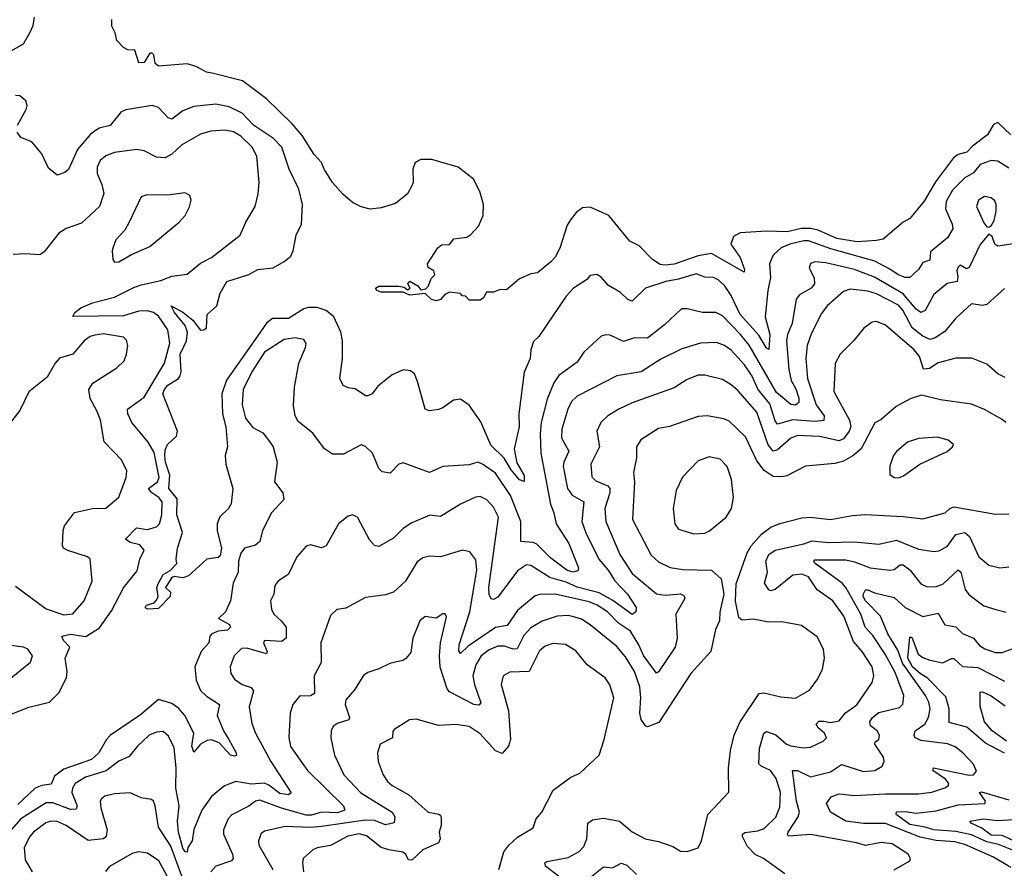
# Model space of a CAD drawing. Extents: x 1443846 to 1577407, y 839182 to 927291.
# Tile 308 of 535: x 1546854 to 1551325, y 853301 to 857154. Entities that reach past the tile are written whole.
import ezdxf

# ---------------------------------------------------------------- set-up
doc = ezdxf.new("R2010")
doc.units = 0

msp = doc.modelspace()

# ---------------------------------------------------------------- linework, layer by layer
at = {"layer": '0CON20XD'}
for points in [[(1546795, 857000), (1546872, 857045), (1546900.8, 857095), (1546915, 857127.5), (1546922, 857165)], [(1551355, 856630.5), (1551295, 856687.5), (1551275, 856677.5), (1551248.2, 856631.8), (1551180.2, 856579.8), (1551155, 856552.5), (1551115, 856541.2), (1551093.4, 856526.6), (1551012.5, 856417.5), (1550960.1, 856329.9), (1550895, 856250.6), (1550865.5, 856234.5), (1550775, 856157.8), (1550745, 856150.8), (1550656, 856146), (1550565, 856160.3), (1550478.8, 856198.8), (1550446.5, 856206.5), (1550404.4, 856205.6), (1550338.9, 856191.1), (1550245, 856194.4), (1550125, 856186.6), (1550095, 856168.8), (1550083.1, 856135), (1550125.6, 856074.4), (1550145, 856020), (1550143, 856007), (1549995, 856092), (1549935, 856081.9), (1549825, 856043.3), (1549785, 856038.8), (1549762.7, 856042.7), (1549727.1, 856065), (1549666.9, 856126.9), (1549625, 856148.8), (1549528.5, 856265), (1549445, 856303.2), (1549409.8, 856300.2), (1549380.8, 856279.1), (1549355, 856245.6), (1549339.2, 856220.8), (1549306.7, 856116.7), (1549285, 856075.7), (1549265.4, 856055), (1549205, 856004.5), (1549175, 855999.4), (1549123, 855977), (1549065, 855926.7), (1549035, 855928.8), (1549005, 855916.2), (1548973.9, 855916.1), (1548959.3, 855890.7), (1548945, 855880), (1548895, 855880), (1548878.3, 855898.3), (1548865, 855900), (1548855, 855910), (1548805, 855916.7), (1548785, 855906.7), (1548765, 855883.3), (1548745, 855877.5), (1548723.5, 855883.5), (1548695, 855911.2), (1548625, 855903.3), (1548596, 855916), (1548495, 855917.3), (1548475.6, 855925), (1548470, 855935), (1548485, 855943.8), (1548574.6, 855944.6), (1548599.7, 855939.7), (1548615, 855927.5), (1548626.7, 855935), (1548616.2, 855955), (1548625, 855966), (1548662.5, 855945), (1548675, 855926.7), (1548698.8, 855931.2), (1548710, 855945), (1548721.9, 855978.1), (1548738.8, 855995), (1548733.9, 856013.9), (1548708.8, 856028.8), (1548706.2, 856045), (1548752, 856118), (1548768.8, 856131.2), (1548805, 856133.3), (1548825, 856158.8), (1548885, 856167.1), (1548902.1, 856177.9), (1548937, 856217), (1548958, 856265), (1548960, 856315), (1548943.2, 856373.2), (1548915, 856430), (1548845, 856483.8), (1548725, 856518.8), (1548675, 856518.8), (1548650, 856505), (1548638.8, 856475), (1548640, 856415), (1548635, 856400), (1548615, 856362.5), (1548560.3, 856319.7), (1548495, 856299.2), (1548445, 856294.3), (1548404.5, 856304.5), (1548365, 856324.3), (1548321.1, 856361.1), (1548275, 856414), (1548236.9, 856475), (1548225, 856506.2), (1548191.3, 856541.3), (1548137.4, 856627.4), (1548091.4, 856681.4), (1547974.4, 856794.4), (1547866.5, 856876.5), (1547728.3, 856911.7), (1547702.5, 856915), (1547655, 856942), (1547615, 856954), (1547485, 856942.5), (1547470, 856955), (1547462.5, 856995), (1547455, 857002.5), (1547445, 857002.5), (1547420, 856960), (1547395, 856958.8), (1547377.5, 857015), (1547345, 857017.5), (1547325, 857027.5), (1547295, 857060), (1547287.5, 857095), (1547272.5, 857125), (1547272.5, 857155)], [(1546844, 856675), (1546883.9, 856746.1), (1546888.8, 856765), (1546882.1, 856785), (1546855, 856807.7), (1546835, 856809.5)], [(1551345, 856479.5), (1551295, 856512), (1551265, 856515.3), (1551215, 856496.2), (1551185, 856458.7), (1551145, 856435.7), (1551090.2, 856379.8), (1551060.9, 856329.1), (1551057, 856295), (1551088.2, 856225), (1551091.2, 856205), (1551066.3, 856163.7), (1550989.4, 856100.6), (1550987.3, 856062.7), (1550955, 856051.2), (1550935, 856019.2), (1550895, 855983.5), (1550875, 855984), (1550845, 855995.8), (1550802.3, 856022.3), (1550736.9, 856056.9), (1550536.8, 856113.2), (1550435, 856149.5), (1550415, 856150.2), (1550351.4, 856135), (1550311.4, 856118.6), (1550274.5, 856085), (1550258.5, 856045), (1550263.2, 855983.2), (1550250.9, 855925), (1550238.9, 855805), (1550260, 855725), (1550255, 855656), (1550245, 855662.7), (1550210.8, 855720.8), (1550124.8, 855815), (1550085, 855901.8), (1550055, 855946.7), (1550025, 855973.3), (1550005, 855982.8), (1549965, 855985.4), (1549925, 856000.7), (1549845, 855975.6), (1549787.5, 855965), (1549695.6, 855935), (1549635, 855875.7), (1549615, 855883.1), (1549581.9, 855915), (1549527.3, 855947.3), (1549493.8, 855985), (1549475, 855997.1), (1549445, 855992), (1549427.5, 855972.5), (1549369.2, 855935), (1549335, 855898.6), (1549211.9, 855715), (1549187.5, 855692.5), (1549174.5, 855655), (1549172.1, 855615), (1549145, 855553.8), (1549120.4, 855365), (1549122.5, 855305), (1549099.1, 855205), (1549111.9, 855141.9), (1549145.3, 855085), (1549145, 855056.7), (1549123.5, 855065), (1549085, 855110.5), (1549053.3, 855163.3), (1548992.7, 855222.7), (1548948.6, 855328.6), (1548895, 855404.2), (1548855, 855430.8), (1548824.4, 855425.6), (1548775, 855391.4), (1548755, 855384.3), (1548715, 855378), (1548695, 855386.2), (1548660.8, 855510.8), (1548646.2, 855546.2), (1548628.8, 855558.8), (1548595, 855563.6), (1548545, 855542.1), (1548480.6, 855489.4), (1548455, 855455.7), (1548435, 855445.7), (1548425, 855446), (1548377.6, 855477.6), (1548345, 855482.5), (1548323.3, 855493.3), (1548307.8, 855525), (1548319.3, 855615), (1548319.8, 855695), (1548313, 855735), (1548281, 855805), (1548245, 855833), (1548205, 855847.1), (1548165, 855847.5), (1548145, 855841.8), (1548075, 855797.7), (1548002.6, 855797.4), (1547975, 855776.1), (1547933.5, 855716.5), (1547792.5, 855517.5), (1547771.6, 855455), (1547774.7, 855365), (1547789.6, 855305), (1547797.5, 855215), (1547787.7, 855175), (1547789.6, 855135), (1547821.5, 855025), (1547814.2, 854955), (1547802, 854935), (1547763.2, 854896.8), (1547750.5, 854865), (1547751.5, 854835), (1547770.7, 854755), (1547765, 854718.8), (1547755, 854711.2), (1547703.3, 854705), (1547620.9, 854629.1), (1547595, 854620), (1547555, 854625.4), (1547545, 854621.4), (1547515.7, 854575), (1547538.2, 854555), (1547537.1, 854535), (1547485, 854480), (1547436.7, 854476.7), (1547423.9, 854483.9), (1547430.6, 854495), (1547465, 854506.7), (1547475, 854518), (1547482.2, 854535), (1547477.1, 854575), (1547484.2, 854595), (1547506, 854635), (1547536.9, 854653.1), (1547568.1, 854685), (1547564.5, 854705), (1547570.6, 854755), (1547593.3, 854825), (1547567.8, 854905), (1547568.9, 854978.9), (1547530.9, 855025), (1547536.4, 855086.4), (1547516.7, 855145), (1547513.3, 855175), (1547515, 855200.6), (1547525, 855224.6), (1547566.8, 855263.2), (1547570.3, 855285), (1547504.5, 855455), (1547511, 855475), (1547526.8, 855495), (1547575, 855524.8), (1547583.4, 855536.6), (1547587.8, 855555), (1547582.8, 855635), (1547611, 855695), (1547616.4, 855735), (1547605.9, 855765.9), (1547557.1, 855825), (1547542.5, 855855), (1547595, 855825.2), (1547640.1, 855790.1), (1547675.3, 855744.7), (1547690.6, 855745), (1547701.6, 855755), (1547705.1, 855815), (1547748.5, 855855), (1547765, 855912), (1547795, 855964.5), (1547895, 855997), (1547935, 856019.4), (1548005, 856027.9), (1548055, 856055.6), (1548085, 856080.8), (1548095.8, 856105), (1548109.4, 856175), (1548133.1, 856225), (1548138.9, 856315), (1548120.8, 856385), (1548077.8, 856475), (1548044.2, 856575), (1548006.6, 856615), (1547915, 856675.7), (1547865, 856728.8), (1547805, 856758.8), (1547745, 856770), (1547645, 856759.5), (1547595, 856739.6), (1547545, 856702.9), (1547528.7, 856708.7), (1547485, 856755.5), (1547455, 856763.9), (1547336.7, 856745), (1547315, 856736.2), (1547265, 856673.3), (1547215, 856660.8), (1547175, 856634.6), (1547117.1, 856565), (1547075, 856474), (1547059.7, 856460.3), (1547025, 856447.5), (1546985, 856480), (1546954.2, 856545), (1546908.7, 856598.7), (1546859.5, 856619.5), (1546843.2, 856643.2)], [(1546785, 853988.8), (1546895, 854032.7), (1546990, 854055), (1547032.5, 854097.5), (1547066.2, 854165), (1547069.2, 854195), (1547060, 854255), (1547081.4, 854305), (1547052.5, 854335), (1547046.2, 854355), (1547085.5, 854364.5), (1547155, 854353.3), (1547216.7, 854393.3), (1547270.3, 854469.8), (1547325, 854574.3), (1547388.1, 854651.9), (1547399.1, 854705), (1547419.4, 854745), (1547399.5, 854769.5), (1547355, 854779.4), (1547334.2, 854795), (1547385, 854846.7), (1547435, 854839.4), (1547475, 854851.5), (1547488.5, 854865), (1547499.6, 854905), (1547500.9, 854965), (1547486.5, 854985), (1547454.8, 855004.8), (1547438.9, 855025), (1547479.5, 855055), (1547487.6, 855075), (1547465, 855188), (1547438.1, 855235), (1547362.7, 855325), (1547344.6, 855365), (1547343.5, 855385), (1547419.9, 855440.1), (1547511.5, 855595), (1547536.6, 855685), (1547526.5, 855745), (1547485, 855808.2), (1547461.1, 855825), (1547435, 855832), (1547395, 855829.8), (1547325, 855809.4), (1547096.1, 855806.1), (1547104.4, 855825), (1547131.4, 855845), (1547185, 855868.8), (1547285, 855894.2), (1547372.5, 855937.5), (1547405, 855950.2), (1547495, 855969.3), (1547545, 855989.6), (1547615, 855998.6), (1547675, 856048.1), (1547725, 856074.3), (1547855.8, 856175), (1547881.1, 856235), (1547923.1, 856305), (1547936.6, 856363.4), (1547942.2, 856415), (1547930.9, 856535), (1547909.6, 856575), (1547858.8, 856625), (1547825, 856645.4), (1547785, 856652.1), (1547722.2, 856647.8), (1547675, 856633.5), (1547590, 856585), (1547545, 856542.7), (1547515, 856526.2), (1547475, 856530), (1547419.1, 856559.1), (1547385, 856564.5), (1547285, 856550.3), (1547244.8, 856535.2), (1547219.2, 856515), (1547205.9, 856485), (1547206.6, 856455), (1547227.2, 856405), (1547235.9, 856365), (1547216.9, 856305), (1547135, 856230.4), (1547065, 856205.3), (1547032.2, 856185), (1546965, 856099.2), (1546945, 856085.7), (1546878.8, 856091.2), (1546825, 856087.5)], [(1547285, 856053.3), (1547305, 856054), (1547362.1, 856087.9), (1547445, 856124.3), (1547578, 856235), (1547605.8, 856265), (1547625.5, 856304.5), (1547632, 856335), (1547625.9, 856355.9), (1547605, 856368), (1547525, 856357.3), (1547431.7, 856358.3), (1547405, 856350), (1547351.4, 856235), (1547331.1, 856198.9), (1547291.2, 856155), (1547278.3, 856121.7), (1547273.8, 856105), (1547276.7, 856065), (1547285, 856053.3)], [(1551255, 856211.2), (1551265, 856217.5), (1551278.3, 856241.7), (1551288.1, 856285), (1551287.8, 856315), (1551281.1, 856331.1), (1551265.7, 856345), (1551235, 856351.8), (1551207.8, 856335), (1551199.1, 856305), (1551231.5, 856231.5), (1551245, 856213.8), (1551255, 856211.2)], [(1551385, 856138.8), (1551295, 856125.7), (1551281.4, 856135), (1551270, 856170), (1551255, 856180), (1551215, 856133.3), (1551165, 856028.4), (1551153, 856023), (1551125, 856040), (1551115, 856030), (1551109.6, 856015), (1551113.6, 855986.4), (1551110, 855965), (1551065, 855955.4), (1551005, 855905.5), (1550965.9, 855834.1), (1550945, 855824.6), (1550925, 855839.7), (1550865, 855909), (1550735, 855984.1), (1550645, 856019.5), (1550515, 856050.3), (1550465.4, 856054.6), (1550445, 856046.9), (1550438.1, 856025), (1550461.3, 855981.3), (1550463.6, 855955), (1550447.8, 855935), (1550394.6, 855905), (1550380, 855885), (1550361.2, 855775), (1550340.7, 855725), (1550335.2, 855695), (1550345.6, 855565), (1550357.6, 855515), (1550377.8, 855477.8), (1550391.6, 855435), (1550391.8, 855415), (1550376.8, 855403.2), (1550355, 855406.4), (1550290.9, 855460.9), (1550165.8, 855675.8), (1550126.9, 855725), (1550045, 855809.4), (1550015, 855823.8), (1549955, 855824.6), (1549885, 855841.4), (1549858.8, 855841.2), (1549782.1, 855767.9), (1549705, 855708.2), (1549645, 855709.6), (1549595, 855692.9), (1549535, 855721.1), (1549515, 855723.3), (1549495, 855716.9), (1549415.8, 855645), (1549385, 855598.6), (1549301.5, 855538.5), (1549278.7, 855505), (1549249.5, 855430.5), (1549222.5, 855325), (1549216.6, 855273.4), (1549219.7, 855185), (1549264.1, 854954.1), (1549280, 854915), (1549289.5, 854865), (1549348.1, 854775), (1549390.8, 854665), (1549388.3, 854651.7), (1549365, 854645.4), (1549338.9, 854655), (1549265, 854708.5), (1549202.8, 854772.8), (1549185, 854780.2), (1549129.4, 854785), (1549129.7, 854875), (1549082.9, 854992.9), (1549015, 855094.7), (1548955, 855136.1), (1548935, 855144.6), (1548895, 855132.1), (1548775, 855125.6), (1548715, 855097.5), (1548595, 855141.4), (1548576.2, 855135), (1548535.9, 855094.1), (1548500.3, 855100.3), (1548485.5, 855115.5), (1548455.3, 855185.3), (1548425, 855215.6), (1548405, 855222.9), (1548325, 855180.8), (1548275, 855181.4), (1548238, 855205), (1548185, 855277.1), (1548119.1, 855329.1), (1548105.5, 855355), (1548097.3, 855402.7), (1548102.5, 855485), (1548121.1, 855595), (1548151.9, 855665), (1548154.2, 855684.2), (1548145, 855701.2), (1548105, 855710), (1548055, 855701.8), (1547965, 855644.5), (1547908.4, 855555), (1547868.3, 855475), (1547863.8, 855405), (1547879.8, 855345), (1547912.3, 855302.3), (1547958.5, 855278.5), (1547988.9, 855238.9), (1548004.3, 855215), (1548022.5, 855145), (1548010.6, 855055), (1548048.6, 855005), (1548054.2, 854975), (1547998.2, 854915), (1547956.2, 854835), (1547944.3, 854785), (1547925, 854768.1), (1547875.4, 854754.6), (1547858.6, 854731.4), (1547847.1, 854695), (1547846.2, 854645), (1547823.8, 854595), (1547811.1, 854515), (1547788.5, 854465), (1547756.7, 854435), (1547807.5, 854407.5), (1547811.5, 854395), (1547797.3, 854382.7), (1547755, 854377.3), (1547726.3, 854365), (1547717.8, 854355), (1547712.2, 854325), (1547678.1, 854285), (1547648.8, 854215), (1547655, 854154.4), (1547675, 854108.2), (1547701.9, 854081.9), (1547760.9, 854045), (1547751.4, 853995), (1547779.7, 853925), (1547803.5, 853885)], [(1551325, 855932.9), (1551245, 855860.6), (1551225, 855855.6), (1551175, 855864.2), (1551105, 855798.9), (1551055, 855738.8), (1551010.9, 855709.1), (1550988.6, 855701.4), (1550955, 855716.9), (1550906.4, 855755), (1550864.4, 855835), (1550845, 855857.2), (1550745, 855909.8), (1550705, 855921.3), (1550625, 855930.7), (1550595, 855919.1), (1550544.8, 855875.2), (1550520, 855855), (1550495, 855820.6), (1550449.5, 855730.5), (1550429.7, 855675), (1550423.3, 855615), (1550431.5, 855525), (1550471, 855405), (1550507.2, 855355), (1550505, 855334.7), (1550465, 855330), (1550365, 855337.3), (1550295, 855317.3), (1550285, 855331.9), (1550259.8, 855409.8), (1550205.8, 855475.8), (1550180.5, 855535), (1550145, 855587.1), (1550085, 855653.4), (1550055, 855674.7), (1550018, 855688), (1549945, 855685.8), (1549860.7, 855659.3), (1549765, 855612.7), (1549675.7, 855555.7), (1549565, 855536.7), (1549385, 855444.6), (1549360.2, 855419.8), (1549342.4, 855385), (1549315.3, 855295.3), (1549314.7, 855255), (1549347.5, 855195), (1549325.3, 855145), (1549322.4, 855125), (1549340.8, 855025), (1549362.3, 854995), (1549415.4, 854965), (1549406.4, 854875), (1549424.4, 854824.4), (1549484.3, 854705), (1549526.5, 854655), (1549556.3, 854606.3), (1549614.1, 854545), (1549652.7, 854485), (1549651.9, 854465), (1549635, 854453.1), (1549547.2, 854517.2), (1549485, 854552.2), (1549385, 854577), (1549335, 854600.6), (1549261.6, 854621.6), (1549175, 854676.2), (1549155, 854679.2), (1549115, 854650.9), (1549025, 854531.1), (1549005, 854521.9), (1548995, 854524.2), (1548985, 854543.3), (1548983.5, 854575), (1549027.8, 854895), (1549005, 854940.9), (1548975, 854973.3), (1548945, 854988.2), (1548924.1, 854985.9), (1548856, 854954), (1548765, 854898.5), (1548716.3, 854903.7), (1548635, 854869.5), (1548596, 854844), (1548550.8, 854799.2), (1548485, 854761.8), (1548465, 854766.4), (1548442.8, 854792.8), (1548388.6, 854895), (1548365, 854905.7), (1548345, 854899.2), (1548302, 854865), (1548245, 854764.3), (1548225, 854755.8), (1548175, 854769.4), (1548155, 854764), (1548112.2, 854715), (1548075, 854635.6), (1548027.5, 854605), (1548011.9, 854585), (1548007.8, 854545), (1547993.6, 854515), (1547997, 854477), (1548008.1, 854455), (1548041.9, 854425), (1548064.4, 854395), (1548064.3, 854345), (1548045, 854331.1), (1547965.6, 854334.4), (1547961.5, 854325), (1547977.3, 854285), (1547975.3, 854274.7), (1547885, 854300), (1547861.9, 854298.1), (1547827.5, 854265), (1547810, 854215), (1547812.2, 854185), (1547829.5, 854159.5), (1547865, 854135.4), (1547905, 854120.9), (1547916.1, 854106.1), (1547896.1, 854033.9), (1547908.1, 853958.1), (1547924.7, 853914.7), (1547995.1, 853785.1), (1548087, 853643), (1548075.3, 853634.7), (1548035, 853640.2), (1547985, 853678.1), (1547965, 853686.5), (1547905, 853683.3), (1547835, 853694.7), (1547784.7, 853675.3), (1547725, 853626.4), (1547681.3, 853565), (1547645, 853476.2), (1547636.6, 853425), (1547616.9, 853395), (1547615, 853374.3), (1547605, 853375.8), (1547595, 853391.8), (1547574.8, 853465.2), (1547570.2, 853515), (1547578, 853585), (1547563, 853665), (1547565.2, 853755.2), (1547555, 853848), (1547530.1, 853900.1), (1547505, 853921.1), (1547475, 853919.1), (1547441.9, 853905), (1547388.5, 853855), (1547351.6, 853808.4), (1547305, 853787.5), (1547246.1, 853743.9), (1547152.7, 853715), (1547106.6, 853685), (1547093.8, 853665), (1547091.6, 853645), (1547115.2, 853585), (1547110.5, 853569.5), (1547085, 853568.1), (1547005, 853598.5), (1546975, 853597.4), (1546860, 853525), (1546785, 853440)], [(1551328.9, 855528.9), (1551295, 855545.5), (1551245, 855590), (1551176.6, 855616.6), (1551105, 855617.5), (1551025, 855596.2), (1550985, 855570.5), (1550957.7, 855567.7), (1550938.9, 855625), (1550916, 855655), (1550785, 855766.7), (1550745, 855784.2), (1550725, 855780.8), (1550686.2, 855753.8), (1550642.1, 855697.9), (1550578.9, 855635), (1550557.2, 855592.8), (1550550.4, 855465), (1550621.2, 855335), (1550627.1, 855305), (1550620.6, 855285), (1550595, 855250), (1550575, 855241), (1550485, 855261.6), (1550385, 855265.2), (1550355, 855253.2), (1550295, 855200.8), (1550275, 855194.1), (1550252.8, 855222.8), (1550201.2, 855371.2), (1550115, 855469.5), (1550085, 855496.2), (1550045, 855520), (1549965, 855539.1), (1549935, 855539.1), (1549885, 855520.5), (1549825, 855481.8), (1549635, 855414.6), (1549575, 855386.2), (1549525, 855355.5), (1549492.5, 855325), (1549474.4, 855285), (1549487.3, 855215), (1549446.8, 855135), (1549451.7, 855078.3), (1549470.3, 855060.3), (1549525, 855037.5), (1549534.2, 855025), (1549533.4, 855005), (1549511, 854935), (1549515.8, 854875), (1549579.4, 854725), (1549635, 854639.6), (1549745, 854546.9), (1549785, 854541), (1549855, 854547.1), (1549869.8, 854539.8), (1549873.6, 854525), (1549833.1, 854455), (1549838.9, 854345), (1549830.9, 854305), (1549755, 854192.2), (1549745, 854187.1), (1549686.4, 854266.4), (1549665.6, 854315), (1549627.7, 854377.7), (1549573.7, 854413.7), (1549522.4, 854465), (1549476.1, 854495), (1549440.1, 854510.1), (1549285.2, 854544.8), (1549216.4, 854543.6), (1549195, 854537.5), (1549115, 854471.3), (1549067.2, 854402.8), (1549015, 854394.8), (1548890.4, 854309.6), (1548855, 854275.8), (1548847.6, 854287.6), (1548850, 854315), (1548898.3, 854465), (1548930.4, 854655), (1548925, 854700.8), (1548897.9, 854737.9), (1548865, 854744.5), (1548765, 854715.5), (1548715, 854718.5), (1548685, 854710), (1548658.3, 854691.7), (1548605.6, 854605), (1548551.2, 854555), (1548515, 854542), (1548425, 854530.8), (1548335, 854482.5), (1548294.3, 854475.7), (1548265, 854448.8), (1548221.5, 854325), (1548222.9, 854235), (1548190.6, 854175), (1548192.7, 854095), (1548175, 854084.1), (1548125, 854081.9), (1548094.4, 854045), (1548081.5, 854005), (1548076.2, 853895), (1548083.5, 853853.5), (1548161.5, 853745), (1548323.9, 853585), (1548330.9, 853565), (1548297.6, 853552.4), (1548225, 853555.1), (1548178.6, 853541.4), (1548155, 853541.2), (1548043.3, 853573.3), (1547945, 853610), (1547925, 853605.3), (1547895, 853582.3), (1547816.8, 853543.2), (1547800.8, 853525), (1547779.6, 853475), (1547778.9, 853455), (1547820, 853365), (1547823.3, 853345), (1547815.8, 853334.2), (1547745, 853310), (1547722.2, 853285)], [(1546835, 854582.5), (1546975, 854478.1), (1547055, 854452.3), (1547095, 854455.5), (1547146.9, 854515), (1547183.3, 854605), (1547174.1, 854704.1), (1547162.5, 854715), (1547073.4, 854743.4), (1547053.8, 854755), (1547048, 854765), (1547051.4, 854835), (1547058, 854855), (1547103.2, 854916.8), (1547185, 854933.8), (1547245, 854936.5), (1547304.1, 854985.9), (1547337.3, 855075), (1547341.1, 855105), (1547316.9, 855155), (1547281.6, 855191.6), (1547237.5, 855237.5), (1547221.1, 855335), (1547206.2, 855375), (1547173.5, 855433.5), (1547167.5, 855475), (1547186.1, 855503.9), (1547295, 855573.1), (1547328.1, 855605), (1547339.4, 855635), (1547344.5, 855675), (1547338.5, 855698.5), (1547325, 855713.1), (1547235, 855728), (1547195, 855722.1), (1547174.7, 855715.3), (1547146.9, 855695), (1547095, 855635.7), (1547035, 855617.1), (1547015, 855594.3), (1546979.5, 855530.5), (1546895.4, 855464.6), (1546855, 855380), (1546812.5, 855325)], [(1551331.8, 855325), (1551315, 855339.2), (1551235, 855384.5), (1551175, 855408.5), (1551035, 855428.2), (1550949.3, 855449.3), (1550897.5, 855432.5), (1550833.1, 855396.9), (1550765, 855339.2), (1550737.1, 855322.9), (1550674.4, 855205.6), (1550637.1, 855172.9), (1550595, 855149.1), (1550555, 855138.7), (1550422.7, 855127.3), (1550337.3, 855082.7), (1550315, 855078.5), (1550275, 855080.4), (1550235, 855107.1), (1550200.8, 855150.8), (1550149.1, 855259.1), (1550075, 855330.5), (1550051.4, 855341.4), (1549975.4, 855355.4), (1549935, 855352.1), (1549805, 855306.7), (1549755, 855297.5), (1549673.7, 855246.3), (1549654.4, 855215), (1549654.1, 855164.1), (1549641.7, 855098.3), (1549645.4, 855055.4), (1549636.2, 854885), (1549722, 854722), (1549755, 854692.1), (1549807.1, 854667.1), (1549865, 854657.3), (1549995, 854654.5), (1550039.5, 854615), (1550050.9, 854545), (1550033, 854463), (1550031.4, 854425), (1550012.9, 854385), (1549992.2, 854285), (1549901.8, 854185), (1549756.8, 853963.2), (1549705, 853942.7), (1549695, 853946.9), (1549675.8, 853975.8), (1549669.7, 854005), (1549674, 854075), (1549669.8, 854125), (1549645.3, 854195), (1549605, 854261.2), (1549565, 854307.3), (1549445, 854406.7), (1549405, 854431.6), (1549375, 854441.4), (1549345, 854447.9), (1549294.3, 854445.7), (1549226.9, 854423.1), (1549175, 854392.8), (1549142.8, 854357.2), (1549112.8, 854297.2), (1549095, 854295.2), (1549055, 854309.1), (1549025, 854309.3), (1548985, 854292.7), (1548949.2, 854265), (1548925.2, 854225), (1548911.9, 854175), (1548918.9, 854135), (1548948.2, 854051.8), (1548938.5, 854041.5), (1548915.8, 854044.2), (1548805, 854102.1), (1548795.8, 854115), (1548763.7, 854213.7), (1548759.7, 854265), (1548765.3, 854325), (1548792, 854442), (1548786, 854456), (1548775, 854456.7), (1548745, 854436.2), (1548695, 854444.2), (1548670.6, 854425), (1548639.1, 854345), (1548629.8, 854280.2), (1548607.4, 854252.6), (1548594.1, 854244.1), (1548535, 854230.8), (1548485, 854205.8), (1548435, 854190), (1548415, 854175.8), (1548375, 854110.8), (1548334.5, 854065), (1548332.3, 854045), (1548350.9, 853985), (1548348.5, 853975), (1548295, 853958.8), (1548278.1, 853945), (1548268.5, 853925), (1548266.6, 853893.4), (1548283.6, 853815), (1548325.4, 853725), (1548403.1, 853643.1), (1548545.6, 853555), (1548558.1, 853535), (1548555, 853506.7), (1548515, 853497.9), (1548465, 853517.6), (1548425, 853519.6), (1548225, 853490.9), (1548175, 853485.8), (1548058.9, 853491.1), (1547965, 853470), (1547951.2, 853458.8), (1547937.8, 853425), (1547940, 853405), (1548003.8, 853295)], [(1550845, 855074), (1550867, 855083), (1550941.2, 855135), (1551065, 855192.9), (1551090, 855215), (1551093.3, 855225), (1551070, 855245), (1551022.1, 855257.9), (1550935, 855252.5), (1550885, 855235.8), (1550835, 855193.8), (1550821.4, 855175), (1550805, 855127.5), (1550805, 855088.8), (1550824.5, 855074.5), (1550845, 855074)], [(1549915, 854820), (1549965, 854823.1), (1549986.6, 854833.4), (1550062.5, 854895), (1550085.6, 854935), (1550094.4, 854985), (1550085.4, 855065.4), (1550066.9, 855125), (1550035, 855157.8), (1549985, 855168.9), (1549935, 855151.4), (1549863.3, 855076.7), (1549834.6, 855015.4), (1549821.9, 854935), (1549828.9, 854865), (1549845, 854840), (1549915, 854820)], [(1549300.9, 853265), (1549240.9, 853310.9), (1549238.1, 853325), (1549248.3, 853331.7), (1549345, 853349.3), (1549395, 853376.8), (1549415, 853398.9), (1549429, 853435), (1549434.1, 853505.9), (1549455, 853520.9), (1549505, 853527.9), (1549578, 853515), (1549635, 853466.7), (1549694.6, 853434.6), (1549755, 853422.2), (1549819.1, 853399.1), (1549855, 853378), (1549885, 853376.2), (1549935, 853393.3), (1549950, 853425), (1549979.2, 853545), (1550074.1, 853645.9), (1550072.7, 853755), (1550081.5, 853835), (1550098.2, 853905), (1550125.3, 853965), (1550211.4, 854095), (1550233.1, 854096.9), (1550309.7, 854079.8), (1550377, 854073), (1550440.2, 854109.8), (1550478.3, 854161.7), (1550498.6, 854205), (1550508.9, 854255), (1550504.4, 854295), (1550475, 854352), (1550403.8, 854403.8), (1550315, 854419.6), (1550255, 854418.2), (1550185, 854431.9), (1550135, 854428), (1550119.7, 854439.7), (1550104.2, 854514.2), (1550107, 854593), (1550156.5, 854733.5), (1550174.6, 854765), (1550222.3, 854817.7), (1550265, 854849.2), (1550305, 854866.2), (1550405, 854892.1), (1550445, 854895.5), (1550535, 854884.6), (1550635, 854902.7), (1550693.3, 854906.7), (1550865, 854898.4), (1550955, 854886.8), (1551055.9, 854914.1), (1551078, 854935), (1551095, 854941.5), (1551285, 854908.2), (1551345, 854910.9)], [(1550328.8, 853275), (1550230.8, 853345), (1550193.3, 853363.3), (1550159.1, 853399.1), (1550136.4, 853445), (1550136.7, 853455), (1550147.3, 853462.7), (1550205, 853470.2), (1550235, 853482), (1550287.7, 853532.3), (1550305, 853578.8), (1550308.5, 853645), (1550288.1, 853708.1), (1550263.6, 853745), (1550220, 853765), (1550210.4, 853775), (1550212.6, 853845), (1550232.3, 853915), (1550245, 853921.3), (1550287.3, 853907.3), (1550335, 853864.6), (1550355, 853856.1), (1550411.7, 853848.3), (1550445, 853850.9), (1550501.9, 853878.1), (1550516.9, 853893.1), (1550508.7, 853915), (1550478.9, 853938.9), (1550470, 853955), (1550481.9, 853968.1), (1550505, 853968.3), (1550535, 853963.1), (1550575, 853970), (1550603.3, 854006.7), (1550655, 854042.7), (1550725.4, 854145), (1550732.5, 854175), (1550725.3, 854215), (1550679.1, 854285), (1550640.4, 854330.4), (1550596.3, 854445), (1550545.5, 854515.5), (1550475.2, 854565.2), (1550435, 854624.6), (1550405, 854636.6), (1550365, 854631.6), (1550285, 854565.9), (1550265, 854560.8), (1550255, 854565.5), (1550236.2, 854595), (1550248.8, 854645), (1550241.2, 854695), (1550254.8, 854725.2), (1550285, 854745.7), (1550415, 854773.4), (1550453, 854787), (1550525, 854780), (1550645, 854783.6), (1550755, 854772.2), (1550835, 854790.2), (1550935, 854750.3), (1551005, 854739.1), (1551027.1, 854742.9), (1551065, 854761.8), (1551105, 854816.7), (1551145, 854825.7), (1551166.7, 854806.7), (1551209.1, 854715), (1551255, 854677.5), (1551305, 854664.4), (1551345, 854669.4)], [(1550829.1, 854189.1), (1550783.4, 854273.4), (1550727.9, 854357.9), (1550693, 854395), (1550673.3, 854455), (1550605.6, 854575.6), (1550588.3, 854595), (1550466.5, 854685), (1550459.4, 854695), (1550465, 854701.4), (1550605, 854700.9), (1550645, 854692.4), (1550715, 854665.3), (1550805, 854654.7), (1550825, 854657.1), (1550851.5, 854678.5), (1550865, 854678.8), (1550895, 854656.6), (1550945, 854592.2), (1550975, 854579.2), (1551015, 854580.3), (1551045, 854590.3), (1551115, 854655.5), (1551127.5, 854645), (1551146.8, 854566.8), (1551164.2, 854544.2), (1551232.3, 854492.3), (1551286.1, 854476.1), (1551333.2, 854463.2)], [(1551354.5, 853305), (1551275, 853351.7), (1551145, 853408.4), (1551099.3, 853420.7), (1551015, 853426.6), (1550942.1, 853442.1), (1550785, 853503.8), (1550685, 853504.2), (1550605.6, 853515), (1550535.8, 853555), (1550517.8, 853595), (1550538.6, 853625), (1550575, 853638.6), (1550645, 853631.6), (1550785, 853639.3), (1550935, 853638.6), (1550995, 853646.8), (1551055, 853666.7), (1551069.5, 853675), (1551072.5, 853685), (1551057.4, 853705), (1551000.8, 853745), (1551003.1, 853756.9), (1551165, 853723.4), (1551184.4, 853725.6), (1551198.3, 853741.7), (1551185, 853774), (1551136.9, 853825), (1551101.9, 853851.9), (1551066.5, 853866.5), (1550945, 853880.4), (1550919.1, 853895), (1550915.4, 853905), (1550920.5, 853925), (1550963.1, 853955), (1550980.8, 853985), (1550988.3, 854025), (1550981.4, 854055), (1550966.5, 854085), (1550862.8, 854232.8), (1550841.4, 854291.4), (1550795.5, 854365), (1550762.2, 854445), (1550694.3, 854515), (1550684.1, 854535), (1550685, 854547.5), (1550694.6, 854565.4), (1550705, 854564.6), (1550735, 854551.6), (1550825, 854530.3), (1550875.2, 854485.2), (1550955, 854444.7), (1551025, 854458.9), (1551055, 854405.6), (1551105, 854396.4), (1551135, 854366.9), (1551185, 854346.1), (1551211.9, 854311.9), (1551236.9, 854296.9), (1551285, 854281.1), (1551315, 854280.8), (1551415, 854316.2)], [(1549030, 853295), (1549052.7, 853375), (1549075.4, 853405), (1549115, 853442.5), (1549186, 853485), (1549198.8, 853525), (1549224.2, 853555), (1549276.2, 853655), (1549356.2, 853715), (1549396.7, 853733.3), (1549485, 853814), (1549507.9, 853885), (1549551.1, 854075), (1549533.3, 854133.3), (1549512.2, 854165), (1549430, 854225), (1549378.8, 854288.8), (1549333, 854317), (1549275, 854321.8), (1549240.4, 854309.6), (1549215, 854287.8), (1549168.1, 854195), (1549079.1, 854190.9), (1549050, 854175), (1549040.5, 854135), (1549073.8, 854016.2), (1549082.2, 853885), (1549073.3, 853855), (1549045, 853821.5), (1549015, 853834.5), (1548945, 853911.2), (1548895, 853944.5), (1548835, 853953.1), (1548755, 853948.9), (1548655, 853978.1), (1548623.3, 853975), (1548555, 853930.8), (1548548.1, 853921.9), (1548547.5, 853892.5), (1548490.8, 853865), (1548478.6, 853825), (1548482.2, 853785), (1548504.5, 853725), (1548524.7, 853694.8), (1548545.9, 853675.9), (1548620.6, 853635), (1548708.1, 853555), (1548757.2, 853547.2), (1548765, 853542), (1548768.4, 853528.4), (1548768, 853495), (1548758.5, 853465), (1548762.9, 853435), (1548755, 853416.2), (1548685, 853383.9), (1548635, 853338.1), (1548619.7, 853339.7), (1548605.3, 853365.3), (1548593.3, 853373.3), (1548530, 853385), (1548495, 853395.3), (1548428.7, 853448.7), (1548395, 853456.7), (1548343.7, 853446.3), (1548265, 853404.2), (1548205, 853393.9), (1548185.7, 853385), (1548141.4, 853345), (1548137.8, 853325), (1548143.1, 853285)], [(1551325, 853823.2), (1551239.4, 853869.4), (1551155, 853941), (1551075, 853963.1), (1551074.4, 854025), (1551058.5, 854078.5), (1550974.1, 854165), (1550944.4, 854184.4), (1550907.5, 854215), (1550887.2, 854255), (1550895, 854350), (1550905, 854350), (1550933.7, 854273.7), (1550955, 854257.3), (1550985.8, 854245), (1551045, 854232.9), (1551085, 854253.1), (1551095, 854252.7), (1551135, 854216.6), (1551205, 854212.3), (1551325, 854150.5)], [(1546798.1, 854151.9), (1546903.4, 854236.6), (1546911.9, 854265), (1546891.1, 854295), (1546871.4, 854305), (1546815, 854311.9)], [(1550825, 853294), (1550895, 853334.2), (1550898.9, 853345), (1550888.1, 853365), (1550815, 853411.3), (1550765, 853417.9), (1550695, 853404.4), (1550653.4, 853416.6), (1550445, 853454.8), (1550345, 853446), (1550340, 853455), (1550343.2, 853465), (1550389, 853535), (1550394.8, 853555), (1550381.6, 853605), (1550362.7, 853745), (1550385, 853744.7), (1550445, 853716.2), (1550535, 853738.2), (1550585, 853772.5), (1550685, 853739.7), (1550736.2, 853745), (1550770, 853765), (1550778.9, 853785), (1550776.4, 853805), (1550737.1, 853865), (1550738.8, 853875), (1550755.7, 853885), (1550757.7, 853905), (1550746.9, 853925), (1550717.8, 853947.7), (1550713.4, 853965), (1550725.9, 853985), (1550755, 854008.4), (1550848.8, 854031.2), (1550864.7, 854045.3), (1550868.9, 854085), (1550829.1, 854189.1)], [(1551335, 853878.2), (1551270, 853925), (1551235, 853966), (1551214.5, 854035), (1551215, 854100), (1551225, 854102.5), (1551265, 854084), (1551328.5, 854038.5)], [(1547803.5, 853885), (1547836.7, 853825), (1547838, 853815), (1547829.8, 853810.2), (1547810.6, 853815), (1547760.2, 853870.2), (1547725, 853884.1), (1547705, 853881.6), (1547675.5, 853865), (1547645, 853828), (1547635.4, 853855), (1547644.1, 853915), (1547603.4, 853995), (1547575, 854027.5), (1547545, 854048.4), (1547485, 854067.6), (1547402.7, 853997.3), (1547266.9, 853905), (1547248.2, 853885), (1547213.2, 853825), (1547180.4, 853795), (1547055, 853750.4), (1547011.7, 853718.3), (1546997, 853683), (1546955, 853677.1), (1546925, 853665.2), (1546845, 853590.2)], [(1547590, 853265), (1547540.8, 853400.8), (1547485, 853487.5), (1547470, 853585), (1547461.4, 853605), (1547452.4, 853612.4), (1547405, 853620.5), (1547355, 853643.5), (1547285, 853639.2), (1547241.2, 853628.8), (1547225, 853616.2), (1547220, 853605), (1547223.3, 853575), (1547251.1, 853475), (1547246.1, 853445), (1547235, 853433.8), (1547165, 853426.2), (1547065.5, 853495), (1547025, 853513), (1546995, 853514.3), (1546973.1, 853506.9), (1546916.9, 853465), (1546900, 853445), (1546874.2, 853395), (1546878.5, 853338.5), (1546911.5, 853285)], [(1551427.6, 853357.6), (1551298, 853408), (1551245, 853420.9), (1551175, 853452.9), (1551105, 853467.6), (1551005, 853474.6), (1550965, 853487.8), (1550895, 853499.5), (1550834.4, 853545), (1550835, 853556.5), (1550875, 853559), (1550925, 853551.7), (1551015, 853562.3), (1551115, 853588.1), (1551235.8, 853594.2), (1551239.5, 853605), (1551211.8, 853645), (1551221.7, 853648.3), (1551345, 853611.9)], [(1551385, 853418), (1551315, 853449.2), (1551265, 853451.8), (1551222.5, 853482.5), (1551174.3, 853505), (1551168, 853515), (1551230, 853525), (1551295, 853517.1), (1551367.9, 853522.1)], [(1547551.1, 853215), (1547485.2, 853335.2), (1547435, 853368.9), (1547395, 853375.5), (1547365, 853368.2), (1547261.5, 853308.5), (1547243.8, 853286.2)], [(1549445, 853258.9), (1549505, 853307.8), (1549545, 853302.7), (1549585, 853323.5), (1549610.6, 853315), (1549655, 853272.9)]]:
    msp.add_lwpolyline(points, dxfattribs=at)

doc.saveas('drawing.dxf')
